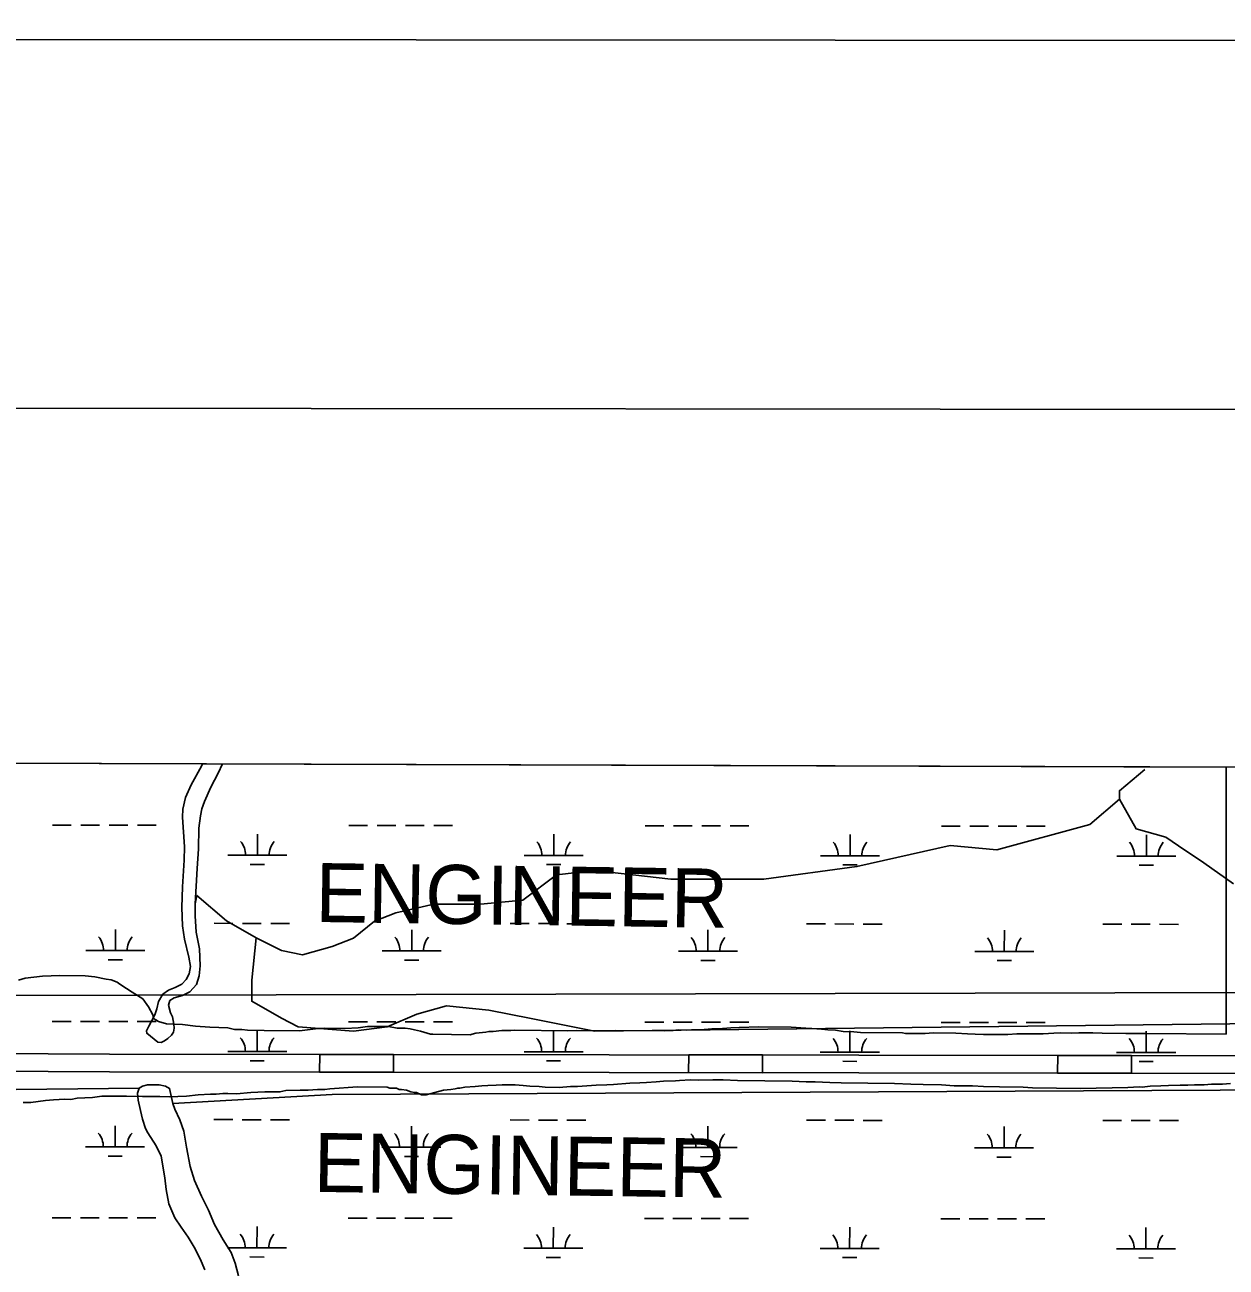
# Model space of a CAD drawing. Extents: x 3148686 to 3186545, y 916144 to 941516.
# Drawn here: x 3172650 to 3174685, y 938828 to 940933 of the extents above; entities that cross this region are included whole.
import ezdxf

# ---------------------------------------------------------------- set-up
doc = ezdxf.new("R2010")
doc.units = 0
for name, color, linetype in [('G-ANNO-NPLT', 7, 'Continuous'), ('V-ANNO-SYMB', 7, 'Continuous'), ('V-GRID-FRAM', 7, 'Continuous'), ('V-ROAD-CNTR', 7, 'Continuous'), ('V-SITE-VEGE', 7, 'Continuous'), ('V-TOPO-BNDY', 7, 'Continuous'), ('V-TOPO-GNAM-IDEN', 7, 'Continuous'), ('V-TOPO-SHOR', 7, 'Continuous'), ('V-WETL-SWMP', 7, 'Continuous')]:
    doc.layers.add(name, color=color, linetype=linetype)

msp = doc.modelspace()

# ---------------------------------------------------------------- linework, layer by layer
at = {"layer": 'G-ANNO-NPLT'}
msp.add_lwpolyline([(3149269.6, 916765.9), (3185936.3, 916727.2), (3185961.7, 940893.9), (3149295.1, 940932.5)], close=True, dxfattribs=at)
at = {"layer": 'V-ANNO-SYMB'}
msp.add_lwpolyline([(3152020.4, 917388), (3185103.6, 917353.2), (3185127.8, 940269.7), (3152044.6, 940304.6), (3152020.4, 917388)], dxfattribs=at)
at = {"layer": 'V-GRID-FRAM'}
msp.add_lwpolyline([(3152987.2, 939742.7), (3184296.3, 939644.8), (3184247.4, 921455.8), (3152922.4, 921553.7), (3152987.2, 939742.7)], dxfattribs=at)
at = {"layer": 'V-ROAD-CNTR'}
for points in [[(3168933.5, 939206), (3169360.8, 939207.9), (3170397, 939201.7), (3171024.3, 939198.1), (3172793.7, 939188.5), (3174909.2, 939185.7), (3175625.7, 939189), (3175790.9, 939183.9), (3175904.3, 939168.6), (3176049.4, 939137.9)], [(3168934.8, 939176), (3169360.8, 939177.9), (3170396.8, 939171.7), (3171024.2, 939168.1), (3172793.6, 939158.5), (3174909.2, 939155.7), (3175625.3, 939159), (3175788.4, 939154), (3175899.2, 939139), (3175966.2, 939124.8)]]:
    msp.add_lwpolyline(points, dxfattribs=at)
for points in [[(3173149.8, 939188.1), (3173274.8, 939187.9), (3173274.7, 939157.9), (3173149.7, 939158.1)], [(3173774.8, 939187.2), (3173899.8, 939187.1), (3173899.7, 939157.1), (3173774.7, 939157.2)], [(3174399.8, 939186.4), (3174524.8, 939186.2), (3174524.7, 939156.2), (3174399.7, 939156.4)]]:
    msp.add_lwpolyline(points, close=True, dxfattribs=at)
at = {"layer": 'V-SITE-VEGE'}
for p, q in [((3174685.2, 939674.9), (3168428.5, 939694.4)), ((3174685.2, 939222.2), (3174685.2, 939674.9)), ((3172639.9, 939313.6), (3172651, 939317.2)), ((3172651, 939317.2), (3172680.4, 939320.6)), ((3172680.4, 939320.6), (3172709.9, 939321.5)), ((3172709.9, 939321.5), (3172752.7, 939321.1)), ((3172752.7, 939321.1), (3172768.7, 939319.7)), ((3172768.7, 939319.7), (3172788.2, 939315.8)), ((3172788.2, 939315.8), (3172796.8, 939314.5)), ((3172796.8, 939314.5), (3172806.6, 939310.7)), ((3172806.6, 939310.7), (3172811.4, 939307)), ((3172811.4, 939307), (3172822.4, 939299.6)), ((3172822.4, 939299.6), (3172832.1, 939293.3)), ((3172832.1, 939293.3), (3172850.4, 939282.1)), ((3172850.4, 939282.1), (3172860.1, 939268.6)), ((3172860.1, 939268.6), (3172867.3, 939255)), ((3172867.3, 939255), (3172868.4, 939248.9)), ((3172868.4, 939248.9), (3172872.1, 939246.4)), ((3172872.1, 939246.4), (3172877, 939243.9)), ((3172877, 939243.9), (3172890.4, 939240.1)), ((3172890.4, 939240.1), (3172917.4, 939238.6)), ((3172917.4, 939238.6), (3172939.4, 939235.9)), ((3172939.4, 939235.9), (3172963.9, 939234.5)), ((3172963.9, 939234.5), (3172994.5, 939232.9)), ((3172994.5, 939232.9), (3173005.5, 939230.4)), ((3173005.5, 939230.4), (3173017.8, 939230.3)), ((3173017.8, 939230.3), (3173027.5, 939228.9)), ((3173027.5, 939228.9), (3173055.7, 939228.7)), ((3173055.7, 939228.7), (3173115.8, 939228.1)), ((3173115.8, 939228.1), (3173142.8, 939231.5)), ((3173142.8, 939231.5), (3173157.5, 939232.6)), ((3173157.5, 939232.6), (3173193, 939232.2)), ((3173193, 939232.2), (3173215.1, 939233.2)), ((3173215.1, 939233.2), (3173231, 939235.5)), ((3173231, 939235.5), (3173266.6, 939235.2)), ((3173266.6, 939235.2), (3173281.2, 939232.6)), ((3173281.2, 939232.6), (3173294.7, 939232.5)), ((3173294.7, 939232.5), (3173303.3, 939231.2)), ((3173303.3, 939231.2), (3173310.6, 939229.9)), ((3173310.6, 939229.9), (3173320.4, 939227.3)), ((3173320.4, 939227.3), (3173337.5, 939222.2)), ((3173337.5, 939222.2), (3173341.2, 939222.2)), ((3173341.2, 939222.2), (3173404.8, 939221.5)), ((3173404.8, 939221.5), (3173408.3, 939222.1)), ((3173408.3, 939222.1), (3173414.1, 939223.8)), ((3173414.1, 939223.8), (3173425.6, 939225.4)), ((3173425.6, 939225.4), (3173431.4, 939225.9)), ((3173431.4, 939225.9), (3173436.1, 939227)), ((3173436.1, 939227), (3173443.6, 939226.9)), ((3173443.6, 939226.9), (3173458.1, 939228.5)), ((3173458.1, 939228.5), (3173473.7, 939228.4)), ((3173473.7, 939228.4), (3173480.6, 939228.9)), ((3173480.6, 939228.9), (3173570.2, 939227.9)), ((3173570.2, 939227.9), (3173584.1, 939228.4)), ((3173584.1, 939228.4), (3173640.8, 939227.8)), ((3173640.8, 939227.8), (3173651.2, 939228.8)), ((3173651.2, 939228.8), (3173733.9, 939228)), ((3173733.9, 939228), (3173748.4, 939228.4)), ((3173748.4, 939228.4), (3173757, 939229.5)), ((3173757, 939229.5), (3173770.9, 939229.3)), ((3173770.9, 939229.3), (3173779.6, 939229.8)), ((3173779.6, 939229.8), (3173792.9, 939229.7)), ((3173792.9, 939229.7), (3173801, 939230.2)), ((3173801, 939230.2), (3173814.3, 939231.2)), ((3173814.3, 939231.2), (3173825.3, 939231.6)), ((3173825.3, 939231.6), (3173846.1, 939233.2)), ((3173846.1, 939233.2), (3173860.6, 939233.6)), ((3173860.6, 939233.6), (3173893.6, 939235)), ((3173893.6, 939235), (3173948.5, 939234.4)), ((3173948.5, 939234.4), (3173973.4, 939232.4)), ((3173973.4, 939232.4), (3173983.2, 939231.7)), ((3173983.2, 939231.7), (3174000, 939231)), ((3174000, 939231), (3174010.4, 939229.7)), ((3174010.4, 939229.7), (3174023.6, 939229)), ((3174023.6, 939229), (3174036.3, 939227.1)), ((3174036.3, 939227.1), (3174054.3, 939226.4)), ((3174054.3, 939226.4), (3174065.8, 939225.1)), ((3174065.8, 939225.1), (3174136.9, 939224.4)), ((3174136.9, 939224.4), (3174142.1, 939223.7)), ((3174142.1, 939223.7), (3174175.1, 939223.4)), ((3174175.1, 939223.4), (3174189, 939224.4)), ((3174189, 939224.4), (3174227.2, 939224)), ((3174227.2, 939224), (3174246.8, 939222.7)), ((3174246.8, 939222.7), (3174260.1, 939222.5)), ((3174260.1, 939222.5), (3174274, 939221.8)), ((3174274, 939221.8), (3174294.2, 939221.6)), ((3174294.2, 939221.6), (3174306.9, 939222)), ((3174306.9, 939222), (3174315.6, 939221.9)), ((3174315.6, 939221.9), (3174330.7, 939222.9)), ((3174330.7, 939222.9), (3174342.8, 939222.8)), ((3174342.8, 939222.8), (3174363.1, 939223.2)), ((3174363.1, 939223.2), (3174375.2, 939223.1)), ((3174375.2, 939223.1), (3174393.1, 939224)), ((3174393.1, 939224), (3174404.7, 939224.5)), ((3174404.7, 939224.5), (3174422.6, 939224.3)), ((3174422.6, 939224.3), (3174435.9, 939224.7)), ((3174435.9, 939224.7), (3174459.1, 939224.5)), ((3174459.1, 939224.5), (3174475.2, 939223.8)), ((3174475.2, 939223.8), (3174515.1, 939223.3)), ((3174515.1, 939223.3), (3174550.4, 939223.6)), ((3174550.4, 939223.6), (3174685.2, 939222.2))]:
    msp.add_line(p, q, dxfattribs=at)
for points in [[(3172647.3, 939106.6), (3172660.7, 939106.4), (3172685.3, 939109.9), (3172698.8, 939111), (3172718.4, 939112), (3172728.2, 939111.9), (3172739.2, 939114.2), (3172765, 939115.2), (3172780.9, 939117.5), (3172807.9, 939117.3), (3172811.6, 939117.2), (3172822.6, 939117.1), (3172849.5, 939116.9), (3172878.9, 939116.6), (3172894.9, 939116.4), (3172924.3, 939117.3), (3172943.9, 939119.6), (3172964.8, 939120.6), (3172974.6, 939120.5), (3172985.6, 939121.7), (3172994.2, 939121.6), (3173008.9, 939121.4), (3173033.4, 939123.6), (3173056.7, 939124.6), (3173082.4, 939124.4), (3173092.3, 939126.7), (3173116.8, 939127.7), (3173130.2, 939127.6), (3173146.2, 939128.7), (3173158.4, 939128.5), (3173167, 939129.7), (3173213.6, 939132.9), (3173263.9, 939132.4), (3173268.7, 939131.1), (3173279.8, 939131), (3173284.7, 939128.5), (3173288.3, 939128.5), (3173296.9, 939127.2), (3173304.2, 939124.7), (3173310.3, 939123.4), (3173314, 939123.3), (3173322.5, 939119.6), (3173329.9, 939119.5), (3173359.8, 939127.2), (3173372, 939128.8), (3173379, 939129.9), (3173383.6, 939131), (3173387.1, 939130.9), (3173395.8, 939132.6), (3173413.1, 939133.6), (3173424.7, 939134.6), (3173434.5, 939135.1), (3173449, 939136.1), (3173458.8, 939136.6), (3173480.8, 939136.3), (3173494.7, 939135.6), (3173505.7, 939134.3)], [(3173505.7, 939134.3), (3173521.3, 939133.6), (3173531.7, 939132.3), (3173555.4, 939132.1), (3173574.5, 939133.6), (3173586.6, 939133.5), (3173617.9, 939136.1), (3173636.4, 939136.4), (3173647.4, 939136.9), (3173675.2, 939139.5), (3173691.9, 939139.9), (3173703.5, 939140.4), (3173719.7, 939141.4), (3173732.4, 939143), (3173752.7, 939143.3), (3173759.1, 939143.9), (3173778.1, 939144.8), (3173790.9, 939144.7), (3173815.7, 939145), (3173833.1, 939144.8), (3173857.4, 939144), (3173949.9, 939143), (3173973.6, 939141.6), (3173989.2, 939141.5), (3174014.1, 939140.6), (3174033.1, 939139.9), (3174123.3, 939138.9), (3174151.1, 939137.5), (3174171.9, 939137.3), (3174203.1, 939136.4), (3174224.5, 939135), (3174255.7, 939134.7), (3174274.2, 939133.9), (3174301.4, 939133), (3174341.3, 939132.6), (3174356.9, 939131.3), (3174438.4, 939130.4), (3174518.8, 939131.9), (3174537.9, 939132.9), (3174543.1, 939132.8), (3174556.4, 939134.4), (3174574.4, 939134.8), (3174587.7, 939135.3), (3174607.4, 939136.2), (3174620.1, 939136.1), (3174631.6, 939136.5), (3174647.8, 939136.4), (3174660.6, 939137.4), (3174679.1, 939137.8), (3174692.4, 939138.8)]]:
    msp.add_lwpolyline(points, dxfattribs=at)
at = {"layer": 'V-TOPO-BNDY'}
msp.add_line((3160786.1, 939259.4), (3184295.5, 939315.6), dxfattribs=at)
at = {"layer": 'V-TOPO-SHOR'}
for points in [[(3172951.2, 939680.3), (3172949.4, 939676.2), (3172932.2, 939644.9), (3172922.6, 939623.5), (3172918, 939603.5), (3172917.5, 939590.3), (3172920.6, 939539.8), (3172920.5, 939516.9), (3172917.5, 939471.9), (3172916.4, 939436.9), (3172917.6, 939406.1), (3172921.1, 939383.1), (3172928.2, 939353), (3172931, 939337.1), (3172928.9, 939324.5), (3172923.9, 939314.9), (3172916.3, 939307.1), (3172904.8, 939301.4), (3172894, 939296.8), (3172884.3, 939290.1), (3172876.6, 939277.9), (3172874.1, 939265.3), (3172870.6, 939255.3), (3172860.3, 939235.8), (3172856.5, 939227.8), (3172856.9, 939223.9), (3172875.7, 939208.6), (3172881.2, 939208.5), (3172886.7, 939211.1), (3172892.5, 939215.1), (3172898.8, 939220.6), (3172902, 939225.5), (3172903.1, 939232.3), (3172902.5, 939239.2), (3172900.6, 939251.5), (3172897.2, 939258.4), (3172893.9, 939271.3), (3172896.1, 939279.3), (3172903.4, 939284), (3172917.2, 939287.6), (3172930, 939294.2), (3172941.1, 939306.6), (3172945.9, 939321.4), (3172947.4, 939338.4), (3172946, 939366.7), (3172940.6, 939395), (3172938.9, 939423.1), (3172938.9, 939443.3), (3172942.3, 939503), (3172944.6, 939536.4), (3172945, 939571.6), (3172948, 939592.3), (3172950.3, 939604.1), (3172954.5, 939616.6), (3172965.4, 939640.7), (3172977.8, 939664.7), (3172985, 939680.2)], [(3174697.8, 939476.9), (3174647.6, 939512.8), (3174604.7, 939541.5), (3174583.2, 939555.9), (3174533, 939570.2), (3174504.4, 939620.4), (3174504.4, 939634.8), (3174547.5, 939670.6)], [(3174504.4, 939620.4), (3174454.2, 939577.5), (3174296.5, 939534.7), (3174217.6, 939541.9), (3174059.9, 939506.2), (3173902.2, 939484.9), (3173744.6, 939485.1), (3173615.6, 939499.5), (3173551.1, 939492.4), (3173493.7, 939449.5), (3173422, 939442.4), (3173379, 939442.4), (3173343.2, 939442.5), (3173278.6, 939428.2), (3173242.8, 939413.9), (3173206.9, 939385.3), (3173171.1, 939371), (3173120.9, 939356.7), (3173085.1, 939363.9), (3173042.1, 939385.5), (3172991.9, 939414.2), (3172941.8, 939457.2), (3172938.9, 939443.3)], [(3173042.1, 939385.5), (3173034.8, 939313.8), (3173034.8, 939278), (3173084.9, 939249.2), (3173113.6, 939234.9), (3173206.8, 939227.6), (3173264.1, 939234.7), (3173314.3, 939256.2), (3173364.5, 939270.5), (3173436.1, 939263.2), (3173507.8, 939248.8), (3173615.3, 939227.2), (3174740.5, 939240.3), (3175378.4, 939232.5), (3175722.4, 939253.6), (3175801.3, 939267.9)], [(3172955.4, 938822.8), (3172947.5, 938841.5), (3172937.3, 938861.6), (3172927.1, 938878.5), (3172915.1, 938895.6), (3172904.7, 938911.3), (3172894.2, 938934.7), (3172889.5, 938958.9), (3172887.6, 938979.2), (3172881.2, 939015.7), (3172872.6, 939033.4), (3172858.7, 939055.3), (3172854.8, 939062.8), (3172849.9, 939078.4), (3172846.4, 939092.9), (3172842.5, 939110.3), (3172841.2, 939122.4), (3172843.8, 939130.9), (3172849.7, 939134.2), (3172857.9, 939136.3), (3172865.7, 939136.4), (3172878.1, 939136.3), (3172888.7, 939134.5), (3172895.5, 939130.5), (3172901.1, 939105), (3172904.3, 939095.3), (3172912.8, 939077.1), (3172919.6, 939058.1), (3172924.3, 939031), (3172930.6, 938998.3), (3172937.9, 938974.5), (3172949.7, 938947.8), (3172961.2, 938924.3), (3172971.5, 938900.1), (3172986.6, 938874.1), (3172999.7, 938852.5), (3173006.9, 938834.1), (3173012.4, 938813.1)], [(3172843.8, 939130.9), (3172583.1, 939127.9), (3171651.4, 939128.9), (3171414.9, 939114.8), (3171321.7, 939129.3), (3169988.7, 939130.7), (3169064.1, 939131.6)], [(3172901.1, 939105), (3173170.8, 939120.2), (3175600.5, 939131.9), (3175837, 939131.7), (3175887.1, 939124.5), (3175922.9, 939088.6), (3175915.7, 939031.3), (3175928.9, 937920.3), (3175935.8, 937655.2), (3175913.7, 937167.8), (3175906.4, 936995.8)]]:
    msp.add_lwpolyline(points, dxfattribs=at)
at = {"layer": 'V-WETL-SWMP'}
for p, q in [((3182610.4, 939650.1), (3168428.5, 939694.4)), ((3182610.4, 939650.1), (3168428.5, 939694.4)), ((3172697.1, 939576.6), (3172729.1, 939576.6)), ((3172745.1, 939576.6), (3172777.1, 939576.5)), ((3172793.1, 939576.5), (3172825.1, 939576.5)), ((3172841.1, 939576.5), (3172873.1, 939576.4)), ((3173044.3, 939525.5), (3173044.4, 939561.5)), ((3173199, 939576.1), (3173231, 939576.1)), ((3173247, 939576.1), (3173279, 939576)), ((3173295, 939576), (3173327, 939576)), ((3173343, 939575.9), (3173375, 939575.9)), ((3173546.2, 939525), (3173546.3, 939561)), ((3173700.9, 939575.6), (3173732.9, 939575.5)), ((3173748.9, 939575.5), (3173780.9, 939575.5)), ((3173796.9, 939575.5), (3173828.9, 939575.4)), ((3173844.9, 939575.4), (3173876.9, 939575.4)), ((3174048.2, 939524.5), (3174048.2, 939560.5)), ((3174202.8, 939575), (3174234.8, 939575)), ((3174250.8, 939575), (3174282.8, 939575)), ((3174298.8, 939574.9), (3174330.8, 939574.9)), ((3174346.8, 939574.9), (3174378.8, 939574.9)), ((3174550.1, 939523.9), (3174550.1, 939559.9)), ((3172994.3, 939525.6), (3173094.3, 939525.5)), ((3173496.2, 939525), (3173596.2, 939524.9)), ((3173998.2, 939524.5), (3174098.2, 939524.4)), ((3174500.1, 939524), (3174600.1, 939523.9)), ((3173032.3, 939510.1), (3173056.3, 939510.1)), ((3173534.2, 939509.6), (3173558.2, 939509.6)), ((3174036.1, 939509), (3174060.1, 939509)), ((3174538, 939508.5), (3174562, 939508.5)), ((3172970.8, 939410.2), (3173002.8, 939410.1)), ((3173018.8, 939410.1), (3173050.8, 939410.1)), ((3173066.8, 939410.1), (3173098.8, 939410)), ((3172803.7, 939363.9), (3172803.7, 939399.9)), ((3173305.6, 939363.4), (3173305.6, 939399.4)), ((3173472.7, 939409.6), (3173504.7, 939409.6)), ((3173520.7, 939409.6), (3173552.7, 939409.6)), ((3173568.7, 939409.5), (3173600.7, 939409.5)), ((3173807.5, 939362.9), (3173807.5, 939398.9)), ((3173974.6, 939409.1), (3174006.6, 939409.1)), ((3174022.6, 939409.1), (3174054.6, 939409)), ((3174070.6, 939409), (3174102.6, 939409)), ((3174309.4, 939362.3), (3174309.5, 939398.3)), ((3174476.5, 939408.6), (3174508.5, 939408.5)), ((3174524.5, 939408.5), (3174556.5, 939408.5)), ((3174572.5, 939408.5), (3174604.5, 939408.4)), ((3172753.7, 939364), (3172853.7, 939363.9)), ((3172791.7, 939348.5), (3172815.7, 939348.5)), ((3173255.6, 939363.4), (3173355.6, 939363.3)), ((3173293.6, 939348), (3173317.6, 939347.9)), ((3173757.5, 939362.9), (3173857.5, 939362.8)), ((3173795.5, 939347.4), (3173819.5, 939347.4)), ((3174259.4, 939362.4), (3174359.4, 939362.3)), ((3174297.4, 939346.9), (3174321.4, 939346.9)), ((3172696.7, 939244), (3172728.7, 939243.9)), ((3172744.7, 939243.9), (3172776.7, 939243.9)), ((3172792.7, 939243.9), (3172824.7, 939243.8)), ((3172840.7, 939243.8), (3172872.7, 939243.8)), ((3173198.6, 939243.4), (3173230.6, 939243.4)), ((3173246.6, 939243.4), (3173278.6, 939243.3)), ((3173294.6, 939243.3), (3173326.6, 939243.3)), ((3173342.6, 939243.3), (3173374.6, 939243.2)), ((3173700.5, 939242.9), (3173732.5, 939242.9)), ((3173748.5, 939242.8), (3173780.5, 939242.8)), ((3173796.5, 939242.8), (3173828.5, 939242.8)), ((3173844.5, 939242.7), (3173876.5, 939242.7)), ((3174202.4, 939242.4), (3174234.4, 939242.3)), ((3174250.4, 939242.3), (3174282.4, 939242.3)), ((3174298.4, 939242.3), (3174330.4, 939242.2)), ((3174346.4, 939242.2), (3174378.4, 939242.2)), ((3173044, 939192.8), (3173044, 939228.8)), ((3173545.9, 939192.3), (3173545.9, 939228.3)), ((3174047.8, 939191.8), (3174047.8, 939227.8)), ((3174549.7, 939191.3), (3174549.7, 939227.3)), ((3172994, 939192.9), (3173094, 939192.8)), ((3173495.9, 939192.4), (3173595.9, 939192.3)), ((3173997.8, 939191.8), (3174097.8, 939191.7)), ((3174499.7, 939191.3), (3174599.7, 939191.2)), ((3173032, 939177.4), (3173056, 939177.4)), ((3173533.9, 939176.9), (3173557.9, 939176.9)), ((3174035.8, 939176.4), (3174059.8, 939176.3)), ((3174537.7, 939175.8), (3174561.7, 939175.8)), ((3172970.5, 939077.5), (3173002.5, 939077.5)), ((3173018.5, 939077.4), (3173050.5, 939077.4)), ((3173066.5, 939077.4), (3173098.5, 939077.4)), ((3173472.4, 939077), (3173504.4, 939076.9)), ((3173520.4, 939076.9), (3173552.4, 939076.9)), ((3173568.4, 939076.9), (3173600.4, 939076.8)), ((3173974.3, 939076.4), (3174006.3, 939076.4)), ((3174022.3, 939076.4), (3174054.3, 939076.4)), ((3174070.3, 939076.3), (3174102.3, 939076.3)), ((3174476.2, 939075.9), (3174508.2, 939075.9)), ((3174524.2, 939075.9), (3174556.2, 939075.8)), ((3174572.2, 939075.8), (3174604.2, 939075.8)), ((3172803.3, 939031.2), (3172803.4, 939067.2)), ((3173305.2, 939030.7), (3173305.3, 939066.7)), ((3173807.2, 939030.2), (3173807.2, 939066.2)), ((3174309.1, 939029.7), (3174309.1, 939065.7)), ((3172753.3, 939031.3), (3172853.3, 939031.2)), ((3172791.3, 939015.8), (3172815.3, 939015.8)), ((3173255.2, 939030.8), (3173355.2, 939030.7)), ((3173293.2, 939015.3), (3173317.2, 939015.3)), ((3173757.2, 939030.2), (3173857.2, 939030.1)), ((3173795.1, 939014.8), (3173819.1, 939014.7)), ((3174259.1, 939029.7), (3174359.1, 939029.6)), ((3174297, 939014.2), (3174321, 939014.2)), ((3172696.4, 938911.3), (3172728.4, 938911.2)), ((3172744.4, 938911.2), (3172776.4, 938911.2)), ((3172792.4, 938911.2), (3172824.4, 938911.1)), ((3172840.4, 938911.1), (3172872.4, 938911.1)), ((3173198.3, 938910.8), (3173230.3, 938910.7)), ((3173246.3, 938910.7), (3173278.3, 938910.7)), ((3173294.3, 938910.7), (3173326.3, 938910.6)), ((3173342.3, 938910.6), (3173374.3, 938910.6)), ((3173700.2, 938910.2), (3173732.2, 938910.2)), ((3173748.2, 938910.2), (3173780.2, 938910.1)), ((3173796.2, 938910.1), (3173828.2, 938910.1)), ((3173844.2, 938910.1), (3173876.2, 938910)), ((3174202.1, 938909.7), (3174234.1, 938909.7)), ((3174250.1, 938909.6), (3174282.1, 938909.6)), ((3174298.1, 938909.6), (3174330.1, 938909.6)), ((3174346.1, 938909.5), (3174378.1, 938909.5)), ((3173043.6, 938860.2), (3173043.7, 938896.2)), ((3173545.5, 938859.6), (3173545.6, 938895.6)), ((3174047.4, 938859.1), (3174047.5, 938895.1)), ((3174549.4, 938858.6), (3174549.4, 938894.6)), ((3172993.6, 938860.2), (3173093.6, 938860.1)), ((3173031.6, 938844.8), (3173055.6, 938844.7)), ((3173495.5, 938859.7), (3173595.5, 938859.6)), ((3173533.5, 938844.2), (3173557.5, 938844.2)), ((3173997.4, 938859.2), (3174097.4, 938859.1)), ((3174035.4, 938843.7), (3174059.4, 938843.7)), ((3174499.4, 938858.6), (3174599.4, 938858.5)), ((3174537.3, 938843.2), (3174561.3, 938843.1))]:
    msp.add_line(p, q, dxfattribs=at)
for centre, start, end in [((3172989.1, 939526.1), 359.1678, 40.7115), ((3173099.6, 939525.9), 139.1678, 180.7115), ((3173491, 939525.5), 359.1678, 40.7115), ((3173601.5, 939525.4), 139.1678, 180.7115), ((3173992.9, 939525), 359.1678, 40.7115), ((3174103.4, 939524.9), 139.1678, 180.7115), ((3174494.8, 939524.5), 359.1678, 40.7115), ((3174605.3, 939524.4), 139.1678, 180.7115), ((3172748.5, 939364.4), 359.1678, 40.7115), ((3172858.9, 939364.3), 139.1678, 180.7115), ((3173250.4, 939363.9), 359.1678, 40.7115), ((3173360.8, 939363.8), 139.1678, 180.7115), ((3173752.3, 939363.4), 359.1678, 40.7115), ((3173862.8, 939363.3), 139.1678, 180.7115), ((3174254.2, 939362.9), 359.1678, 40.7115), ((3174364.7, 939362.7), 139.1678, 180.7115), ((3172988.7, 939193.4), 359.1678, 40.7115), ((3173099.2, 939193.3), 139.1678, 180.7115), ((3173490.6, 939192.9), 359.1678, 40.7115), ((3173601.1, 939192.7), 139.1678, 180.7115), ((3173992.6, 939192.3), 359.1678, 40.7115), ((3174103, 939192.2), 139.1678, 180.7115), ((3174494.5, 939191.8), 359.1678, 40.7115), ((3174605, 939191.7), 139.1678, 180.7115), ((3172748.1, 939031.8), 359.1678, 40.7115), ((3172858.6, 939031.7), 139.1678, 180.7115), ((3173250, 939031.2), 359.1678, 40.7115), ((3173360.5, 939031.1), 139.1678, 180.7115), ((3173751.9, 939030.7), 359.1678, 40.7115), ((3173862.4, 939030.6), 139.1678, 180.7115), ((3174253.8, 939030.2), 359.1678, 40.7115), ((3174364.3, 939030.1), 139.1678, 180.7115), ((3172988.4, 938860.7), 359.1678, 40.7115), ((3173098.9, 938860.6), 139.1678, 180.7115), ((3173490.3, 938860.2), 359.1678, 40.7115), ((3173600.8, 938860.1), 139.1678, 180.7115), ((3173992.2, 938859.6), 359.1678, 40.7115), ((3174102.7, 938859.5), 139.1678, 180.7115), ((3174494.1, 938859.1), 359.1678, 40.7115), ((3174604.6, 938859), 139.1678, 180.7115)]:
    msp.add_arc(centre, 35.2, start, end, dxfattribs=at)

# ---------------------------------------------------------------- texts
at = {"layer": 'V-TOPO-GNAM-IDEN'}
for p in [(3173142.2, 939412.5), (3173139.2, 938955.2)]:
    msp.add_text('ENGINEER', height=100, rotation=359.1737, dxfattribs=at).set_placement(p)

doc.saveas('drawing.dxf')
